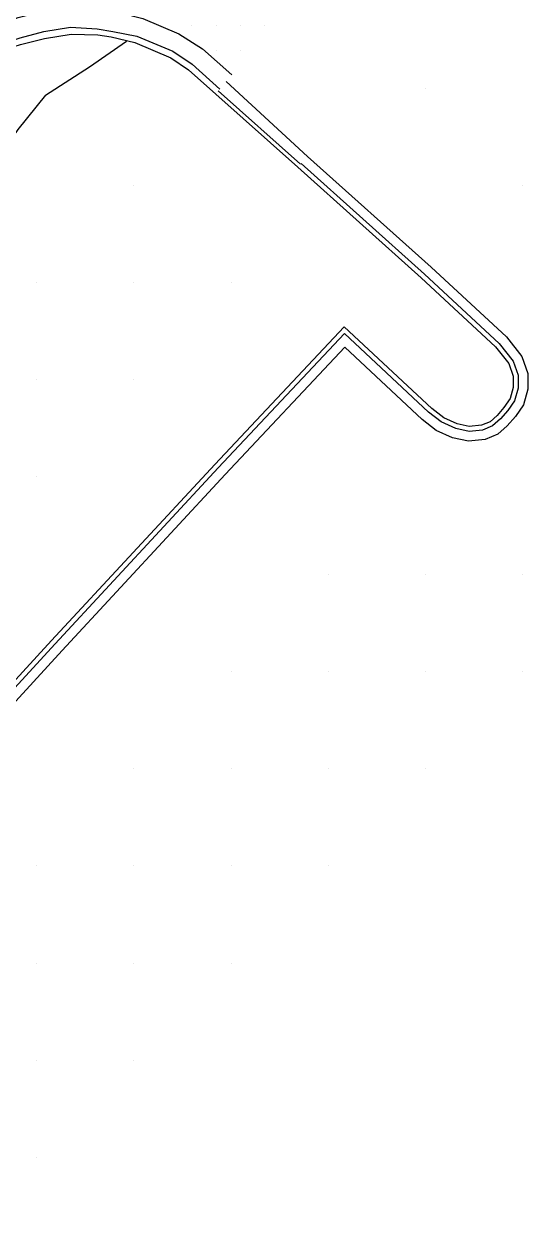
# Model space of a CAD drawing. Extents: x 1762120 to 1766775, y 709485 to 712965.
# Drawn here: x 1766454 to 1766505.8, y 710117.4 to 710241.4 of the extents above; entities that cross this region are included whole.
import ezdxf

# ---------------------------------------------------------------- set-up
doc = ezdxf.new("R2010")
doc.units = 0
for name, color, linetype in [('Exist DTM Drainline', 7, 'Continuous'), ('Exist DTM QL2 LIDAR Elevation Point', 7, 'Continuous'), ('Exist DTM Scan Elevation Point', 7, 'Continuous'), ('Exist Roads Curbs', 7, 'Continuous'), ('Exist Roads EOP', 7, 'Continuous'), ('PH Exist DTM Breakline', 7, 'Continuous')]:
    doc.layers.add(name, color=color, linetype=linetype)

msp = doc.modelspace()

# ---------------------------------------------------------------- linework, layer by layer
at = {"layer": 'Exist DTM Drainline'}
msp.add_lwpolyline([(1766362.38, 710139.17), (1766364.94, 710142.03), (1766374.99, 710153.16), (1766385, 710164.34), (1766395.04, 710175.48), (1766405.07, 710186.97), (1766414.73, 710198.44), (1766424.23, 710209.95), (1766433.8, 710221.51), (1766443.2, 710232.82), (1766445.67, 710235.46), (1766448.85, 710237.95), (1766451.17, 710239.19), (1766453.58, 710240.02), (1766456.03, 710240.67), (1766458.78, 710241.11), (1766461.53, 710240.96), (1766463.12, 710240.67), (1766465.61, 710240.21), (1766469.31, 710238.64), (1766471.3, 710237.31), (1766474.15, 710234.76)], dxfattribs=at)
at = {"layer": 'Exist DTM QL2 LIDAR Elevation Point'}
for p, q in [((1766495.31, 710234.86), (1766495.31, 710234.86)), ((1766465.3, 710224.86), (1766465.3, 710224.86)), ((1766505.31, 710224.86), (1766505.31, 710224.86)), ((1766455.3, 710214.86), (1766455.3, 710214.86)), ((1766465.3, 710214.86), (1766465.3, 710214.86)), ((1766475.3, 710214.86), (1766475.3, 710214.86)), ((1766455.3, 710204.86), (1766455.3, 710204.86)), ((1766465.3, 710204.86), (1766465.3, 710204.86)), ((1766455.3, 710194.86), (1766455.3, 710194.86)), ((1766485.31, 710184.86), (1766485.31, 710184.86)), ((1766495.31, 710184.86), (1766495.31, 710184.86)), ((1766505.31, 710184.86), (1766505.31, 710184.86)), ((1766475.3, 710174.85), (1766475.3, 710174.85)), ((1766485.31, 710174.85), (1766485.31, 710174.85)), ((1766495.31, 710174.85), (1766495.31, 710174.85)), ((1766505.31, 710174.85), (1766505.31, 710174.85)), ((1766465.3, 710164.85), (1766465.3, 710164.85)), ((1766475.3, 710164.85), (1766475.3, 710164.85)), ((1766485.31, 710164.85), (1766485.31, 710164.85)), ((1766495.31, 710164.85), (1766495.31, 710164.85)), ((1766455.3, 710154.85), (1766455.3, 710154.85)), ((1766465.3, 710154.85), (1766465.3, 710154.85)), ((1766475.3, 710154.85), (1766475.3, 710154.85)), ((1766485.31, 710154.85), (1766485.31, 710154.85)), ((1766455.3, 710144.85), (1766455.3, 710144.85)), ((1766465.3, 710144.85), (1766465.3, 710144.85)), ((1766475.3, 710144.85), (1766475.3, 710144.85)), ((1766455.3, 710134.85), (1766455.3, 710134.85)), ((1766465.3, 710134.85), (1766465.3, 710134.85)), ((1766455.3, 710124.85), (1766455.3, 710124.85))]:
    msp.add_line(p, q, dxfattribs=at)
at = {"layer": 'Exist DTM Scan Elevation Point'}
for p, q in [((1766471.25, 710241.25), (1766471.25, 710241.25)), ((1766473.75, 710241.25), (1766473.75, 710241.25)), ((1766476.25, 710241.25), (1766476.25, 710241.25)), ((1766478.75, 710241.25), (1766478.75, 710241.25)), ((1766473.75, 710238.75), (1766473.75, 710238.75)), ((1766476.25, 710238.75), (1766476.25, 710238.75))]:
    msp.add_line(p, q, dxfattribs=at)
at = {"layer": 'Exist Roads Curbs'}
msp.add_lwpolyline([(1766362.76, 710138.78), (1766365.34, 710141.65), (1766375.4, 710152.78), (1766385.42, 710163.94), (1766395.45, 710175.1), (1766405.49, 710186.61), (1766415.11, 710198.12), (1766424.62, 710209.61), (1766434.19, 710221.17), (1766443.61, 710232.41), (1766446.07, 710235.07), (1766449.29, 710237.51), (1766451.66, 710238.71), (1766453.64, 710239.33), (1766456.09, 710239.96), (1766458.85, 710240.39), (1766461.59, 710240.35), (1766462.94, 710240.13), (1766465.39, 710239.55), (1766469.09, 710237.98), (1766470.92, 710236.72), (1766473.72, 710234.24)], dxfattribs=at)
at = {"layer": 'Exist Roads EOP'}
msp.add_lwpolyline([(1766361.01, 710140.57), (1766363.49, 710143.37), (1766373.5, 710154.55), (1766383.58, 710165.66), (1766393.6, 710176.83), (1766403.52, 710188.24), (1766413.21, 710199.69), (1766422.75, 710211.21), (1766432.33, 710222.76), (1766441.8, 710234.19), (1766444.3, 710236.82), (1766447.39, 710239.39), (1766449.68, 710240.67), (1766453.38, 710242.12), (1766455.84, 710242.72), (1766458.6, 710243.07), (1766461.34, 710243.06), (1766463.77, 710242.64), (1766466.21, 710242.02), (1766469.91, 710240.45), (1766472.35, 710238.9), (1766475.37, 710236.21)], dxfattribs=at)
at = {"layer": 'PH Exist DTM Breakline'}
for points in [[(1766456.2, 710234.13), (1766460.73, 710237.04), (1766464.52, 710239.7)], [(1766474.79, 710235.52), (1766483.15, 710227.83)], [(1766456.2, 710234.13), (1766453.36, 710230.59), (1766450.64, 710226.68), (1766447.29, 710222.94), (1766434.44, 710207.6), (1766417.02, 710186.63), (1766407, 710174.77), (1766400.24, 710167.25), (1766393.82, 710159.97), (1766383.62, 710148.6), (1766370.19, 710133.82), (1766360.33, 710122.83), (1766353.67, 710115.42)], [(1766473.71, 710234.24), (1766482.15, 710226.72)], [(1766473.98, 710234.56), (1766482.43, 710227.03)], [(1766483.15, 710227.83), (1766495.87, 710216.45), (1766503.62, 710209.26), (1766505.21, 710207.26), (1766505.82, 710205.48), (1766505.84, 710203.87), (1766505.39, 710202.27), (1766504.56, 710201.06), (1766503.72, 710200.12), (1766502.75, 710199.25), (1766501.43, 710198.7), (1766499.72, 710198.53), (1766498.09, 710198.89), (1766496.39, 710199.65), (1766494.97, 710200.76), (1766486.99, 710208.19), (1766474.7, 710195.1), (1766457.92, 710177.01), (1766444.97, 710162.92), (1766420.26, 710135.96), (1766408.06, 710122.89), (1766402.73, 710117.14)], [(1766482.15, 710226.72), (1766494.86, 710215.34), (1766502.52, 710208.24), (1766503.87, 710206.53), (1766504.33, 710205.22), (1766504.33, 710204.07), (1766504.01, 710202.92), (1766503.37, 710201.99), (1766502.66, 710201.18), (1766501.94, 710200.54), (1766501.06, 710200.17), (1766499.81, 710200.05), (1766498.57, 710200.32), (1766497.17, 710200.95), (1766495.95, 710201.9), (1766486.92, 710210.3), (1766473.61, 710196.12), (1766456.82, 710178.03), (1766443.87, 710163.94), (1766419.16, 710136.97), (1766406.97, 710123.91), (1766401.61, 710118.14), (1766398.5, 710114.41)], [(1766482.49, 710227.09), (1766495.2, 710215.71), (1766502.88, 710208.58), (1766504.32, 710206.78), (1766504.83, 710205.31), (1766504.84, 710204), (1766504.47, 710202.7), (1766503.77, 710201.68), (1766503.01, 710200.83), (1766502.21, 710200.11), (1766501.18, 710199.68), (1766499.78, 710199.54), (1766498.41, 710199.85), (1766496.91, 710200.52), (1766495.62, 710201.52), (1766486.95, 710209.6), (1766473.97, 710195.78), (1766457.19, 710177.69), (1766444.23, 710163.6), (1766419.52, 710136.63), (1766407.33, 710123.57), (1766401.98, 710117.81), (1766398.89, 710114.1)]]:
    msp.add_lwpolyline(points, dxfattribs=at)

doc.saveas('drawing.dxf')
